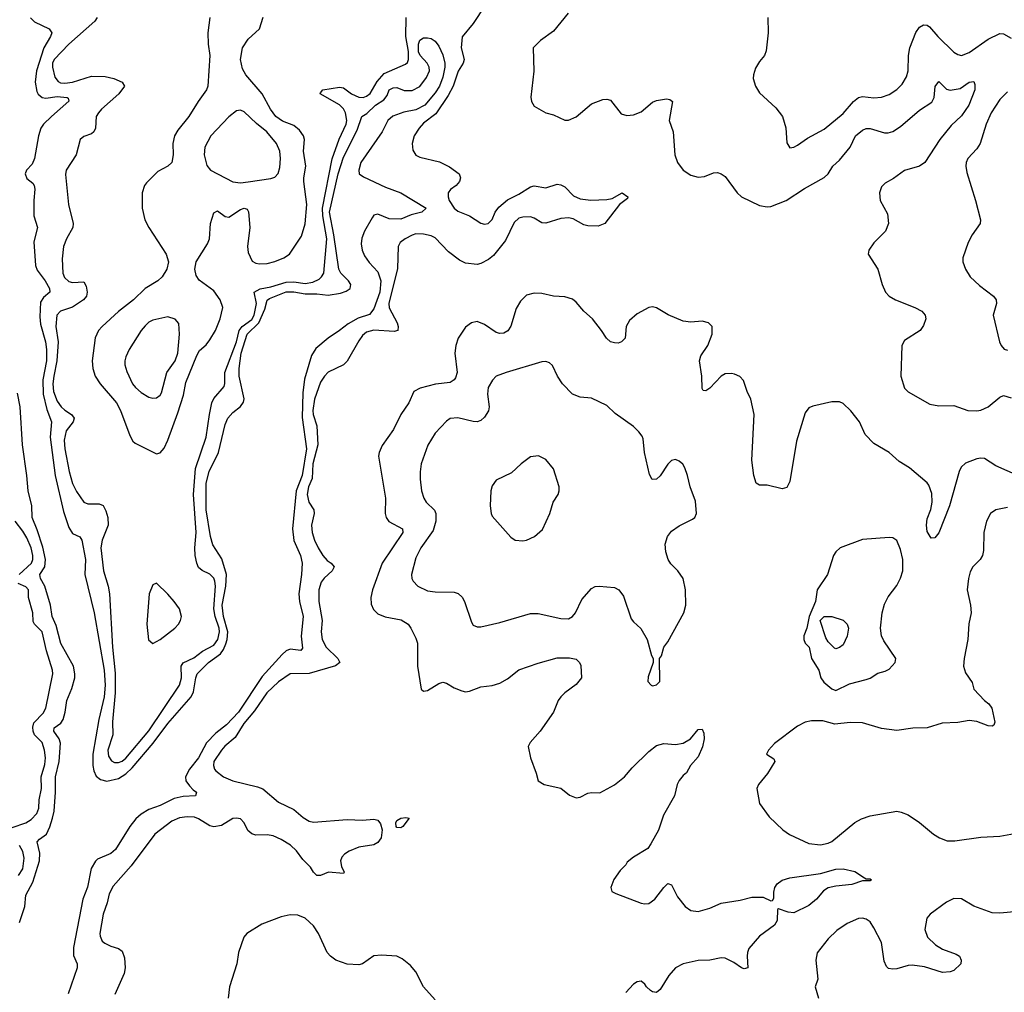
# Model space of a CAD drawing. Header units: inches. Extents: x 1682530 to 1839546, y 640742 to 791647.
# Tile 819 of 923: x 1772173 to 1777334, y 764701 to 769798. Entities that reach past the tile are written whole.
import ezdxf

# ---------------------------------------------------------------- set-up
doc = ezdxf.new("R2010")
doc.units = ezdxf.units.IN
doc.header["$MEASUREMENT"] = 0
doc.layers.add('B7776', color=7, linetype='Continuous')

msp = doc.modelspace()

# ---------------------------------------------------------------- linework, layer by layer
at = {"layer": 'B7776', "color": 5}
for points, elevation in [([(1774610.1, 769870), (1774550, 769778.2), (1774491.3, 769708.7), (1774487.3, 769650), (1774503.2, 769590), (1774496.6, 769570), (1774471.8, 769528.2), (1774445.5, 769450), (1774419.1, 769400.9), (1774354.7, 769305.3), (1774290, 769255.7), (1774266.2, 769230), (1774240.9, 769190), (1774230.1, 769150), (1774234.4, 769114.4), (1774250, 769089), (1774270, 769077.6), (1774373.3, 769053.3), (1774426.4, 769026.4), (1774476.9, 768990), (1774483.5, 768970), (1774477.4, 768950), (1774460.2, 768930), (1774431.5, 768908.5), (1774419.2, 768890), (1774418.2, 768870), (1774424.1, 768850), (1774450, 768810.2), (1774470, 768794.6), (1774530.1, 768770.1), (1774590, 768731.4), (1774610, 768726.4), (1774629, 768730), (1774648.6, 768751.4), (1774665, 768790), (1774684.1, 768815.9), (1774730, 768854.3), (1774790, 768883.9), (1774850, 768921.5), (1774870, 768927.2), (1774930, 768916.9), (1774990, 768936.9), (1775010, 768933.4), (1775030, 768922.3), (1775075.7, 768875.7), (1775110, 768859.2), (1775167.2, 768852.8), (1775250, 768855.2), (1775278.4, 768861.6), (1775330, 768891.3), (1775360.3, 768870), (1775358.6, 768861.4), (1775317.6, 768830), (1775240.7, 768730), (1775204.4, 768715.6), (1775150, 768717.2), (1775130, 768723.5), (1775074.5, 768754.5), (1775050, 768759.1), (1775010, 768756), (1774930, 768732.7), (1774910, 768733.6), (1774870, 768758.7), (1774850, 768764.4), (1774810, 768763.4), (1774790, 768757.7), (1774765.5, 768734.5), (1774719.2, 768640.8), (1774656.8, 768563.2), (1774630, 768541.3), (1774590, 768520.4), (1774570, 768515.9), (1774510, 768522.7), (1774478.1, 768538.1), (1774421.1, 768581.1), (1774350, 768654.2), (1774330, 768665), (1774290, 768674.5), (1774250, 768675.2), (1774230, 768669.8), (1774193.4, 768650), (1774167.4, 768630), (1774156.5, 768610), (1774153.7, 768493.7), (1774107.8, 768310), (1774108.7, 768288.7), (1774151.3, 768210), (1774156.6, 768190), (1774155.6, 768170), (1774135.9, 768164.1), (1774029.6, 768170.4), (1773990, 768161), (1773970, 768143.1), (1773950, 768114.8), (1773890, 768008.7), (1773870, 767989), (1773790, 767950.7), (1773770, 767930.7), (1773750, 767898.8), (1773719, 767810), (1773710.1, 767750), (1773711.6, 767730), (1773730.1, 767670), (1773735.2, 767570), (1773709.8, 767470), (1773705.7, 767394.3), (1773686.7, 767350), (1773678.9, 767310), (1773688.3, 767270), (1773714.6, 767230), (1773715.8, 767210), (1773702.4, 767150), (1773706.5, 767110), (1773718.9, 767070), (1773737, 767030), (1773761.9, 766990), (1773784.2, 766964.2), (1773805.8, 766950), (1773821.1, 766930), (1773810.8, 766910), (1773769.1, 766870.9), (1773753.9, 766850), (1773741.4, 766810), (1773740.1, 766750), (1773757.7, 766650), (1773753.8, 766590), (1773758.2, 766550), (1773779.2, 766510), (1773840.2, 766450), (1773851.4, 766430), (1773828, 766412), (1773690, 766372.3), (1773590, 766370.6), (1773530, 766328.5), (1773467.5, 766270), (1773403.4, 766176.6), (1773347.2, 766110), (1773303.2, 766036.8), (1773248.8, 765991.2), (1773230.2, 765970), (1773190.2, 765910), (1773188.4, 765890), (1773194, 765870), (1773201.3, 765861.3), (1773240.9, 765830), (1773290, 765809.1), (1773418.7, 765778.7), (1773447.3, 765767.3), (1773530, 765697), (1773610, 765659.7), (1773658.1, 765618.1), (1773690, 765598.4), (1773713.1, 765593.1), (1773890, 765607.3), (1773970, 765604.1), (1774029.1, 765609.1), (1774050, 765602.6), (1774063.5, 765583.5), (1774072.7, 765552.7), (1774067.8, 765510), (1774050, 765485.4), (1774030, 765474), (1773950, 765462), (1773899.1, 765440.9), (1773875.3, 765424.7), (1773862, 765410), (1773854.8, 765390), (1773860.3, 765360.3), (1773874, 765330), (1773870, 765322.9), (1773790.8, 765330.8), (1773750, 765314.1), (1773730, 765313.2), (1773712.4, 765330), (1773696.4, 765356.4), (1773656.8, 765396.8), (1773623, 765443), (1773591.6, 765471.5), (1773542.6, 765502.6), (1773501, 765521), (1773470, 765526.5), (1773410, 765525.3), (1773390, 765531.4), (1773369.4, 765549.4), (1773349.8, 765590), (1773329.9, 765609.9), (1773310, 765614.3), (1773290, 765612.5), (1773230, 765574.7), (1773190, 765569.1), (1773170, 765574), (1773110.8, 765610.8), (1773090, 765618.3), (1773050, 765621.5), (1773010, 765616.3), (1772970, 765598.6), (1772881.2, 765530), (1772756.7, 765363.3), (1772662.3, 765257.7), (1772642.2, 765217.8), (1772632.1, 765170), (1772610.8, 765110), (1772593.2, 765010), (1772594.8, 764994.8), (1772605.8, 764970), (1772618.6, 764958.6), (1772650, 764943.2), (1772691.3, 764931.3), (1772710, 764916.9), (1772721.8, 764881.8), (1772726.1, 764830), (1772719.8, 764800.2), (1772672.4, 764690)], 680), ([(1772230, 769808.4), (1772250, 769786.5), (1772326.7, 769750), (1772340.9, 769730), (1772335, 769710), (1772298.8, 769650), (1772261.2, 769530), (1772253.3, 769470), (1772262.4, 769422.4), (1772270, 769407.3), (1772291, 769391), (1772310, 769387.7), (1772370, 769395), (1772421, 769390), (1772426.4, 769386.4), (1772430.4, 769370.4), (1772339.8, 769290), (1772298.4, 769250), (1772284.3, 769230), (1772271.6, 769190), (1772251.4, 769070), (1772238.3, 769041.7), (1772209.1, 769010), (1772201.6, 768990), (1772210, 768965.1), (1772241.2, 768941.2), (1772249.3, 768930), (1772252.5, 768910), (1772246.7, 768850), (1772247.8, 768770), (1772266.2, 768710), (1772246.6, 768633.4), (1772255.1, 768510), (1772265, 768485), (1772306.8, 768430), (1772328.3, 768390), (1772330.2, 768370), (1772298.5, 768341.5), (1772282.6, 768317.4), (1772278.3, 768241.7), (1772282.6, 768202.6), (1772308, 768110), (1772314.2, 768070), (1772313.8, 768010), (1772294.3, 767910), (1772296.4, 767836.4), (1772314.9, 767754.9), (1772339.2, 767690), (1772333.4, 767610), (1772358.5, 767410), (1772401.7, 767221.7), (1772430, 767136.9), (1772450, 767106), (1772487.5, 767087.5), (1772498, 767070), (1772517.8, 766970), (1772514.1, 766890), (1772562.5, 766690), (1772615.4, 766390), (1772620.5, 766310), (1772616.2, 766250), (1772588.2, 766130), (1772556.2, 765950), (1772556.6, 765890), (1772561.6, 765861.6), (1772574.4, 765834.4), (1772596.4, 765816.4), (1772630, 765807.8), (1772690, 765822.1), (1772730, 765845.6), (1772762.7, 765877.3), (1772873.2, 766006.8), (1772950, 766109.6), (1773071.8, 766250), (1773084.8, 766275.2), (1773096.4, 766350), (1773104, 766370), (1773163.1, 766430), (1773224.7, 766475.2), (1773241.6, 766498.5), (1773253.3, 766526.7), (1773260.3, 766550), (1773263.9, 766590), (1773240.8, 766670), (1773234.5, 766730), (1773254.2, 766830), (1773256.8, 766890), (1773233.3, 766973.3), (1773185.8, 767045.8), (1773172.5, 767090), (1773150.9, 767230), (1773149.9, 767369.9), (1773165.3, 767430), (1773215.6, 767530), (1773250, 767676.3), (1773263.5, 767710), (1773290, 767740.3), (1773330, 767770.3), (1773346.6, 767793.4), (1773349, 767811), (1773323.9, 767930), (1773322.7, 767970), (1773334.1, 768050), (1773366.1, 768150), (1773425.9, 768210), (1773458.1, 768281.9), (1773470, 768327.6), (1773482.9, 768337.1), (1773570, 768371.5), (1773610, 768372.6), (1773670, 768362), (1773730, 768361.2), (1773790, 768354.3), (1773855.2, 768364.8), (1773884.3, 768375.7), (1773904.5, 768390), (1773909, 768410), (1773895.8, 768430), (1773856.2, 768470), (1773845.8, 768490), (1773820.2, 768670), (1773797.3, 768790), (1773842, 768990), (1773870, 769078), (1773941, 769219), (1773965.6, 769290), (1773992.8, 769307.3), (1774038.5, 769350), (1774081.8, 769378.2), (1774099.1, 769400.9), (1774110, 769430.3), (1774130, 769441.6), (1774150, 769442.8), (1774187.6, 769427.6), (1774230, 769426.7), (1774270, 769447.4), (1774304.9, 769495.1), (1774320.2, 769530), (1774318.5, 769550), (1774308.2, 769570), (1774271.6, 769610), (1774263.3, 769630), (1774263.5, 769670), (1774270, 769690.7), (1774290, 769703.1), (1774310, 769703.7), (1774330, 769700.4), (1774350, 769686.5), (1774370, 769658.9), (1774390, 769614.3), (1774400.6, 769570), (1774400.8, 769550), (1774390, 769496.3), (1774372.9, 769450), (1774350, 769415.2), (1774295.8, 769350), (1774250, 769326.3), (1774186.8, 769313.2), (1774128.1, 769291.9), (1774102.3, 769270), (1774072.9, 769210), (1773961.8, 769050), (1773950.3, 769010), (1773952.7, 768990), (1773974.8, 768974.8), (1774090, 768920.8), (1774170.8, 768890), (1774302.8, 768810), (1774280.7, 768790), (1774224.4, 768775.6), (1774170, 768752.3), (1774110, 768754.6), (1774050, 768779.7), (1774030, 768773), (1774020.3, 768759.7), (1773979.4, 768690), (1773966.9, 768653.1), (1773963.1, 768623.1), (1773968, 768590), (1773981, 768561), (1774005.4, 768525.4), (1774050, 768476.3), (1774066, 768430), (1774060.5, 768370), (1774030, 768282.2), (1774007.2, 768252.8), (1773946.4, 768233.6), (1773894.9, 768205.1), (1773850, 768169.1), (1773790.3, 768130), (1773724.9, 768075.1), (1773701.9, 768038.1), (1773664.9, 767915.1), (1773657.6, 767842.4), (1773654.1, 767714.1), (1773675.9, 767550), (1773653, 767410), (1773622.4, 767330), (1773603.3, 767130), (1773609.6, 767069.6), (1773644, 766990), (1773652.9, 766950), (1773650.2, 766890), (1773635.9, 766790), (1773639.4, 766750), (1773659, 766670), (1773647.5, 766567.5), (1773655.6, 766504.4), (1773647.2, 766492.8), (1773590, 766498.8), (1773570, 766491.1), (1773548.1, 766471.9), (1773443.5, 766356.5), (1773319.9, 766170), (1773256.9, 766103.1), (1773200.9, 766059.1), (1773151.5, 766008.5), (1773110, 765929.9), (1773063.1, 765870), (1773041.8, 765830), (1773044.6, 765810), (1773062.9, 765782.9), (1773081.6, 765761.6), (1773100.5, 765750), (1773094, 765730), (1773030, 765728), (1772982.4, 765717.6), (1772910, 765679.7), (1772850, 765659), (1772810, 765634.7), (1772782, 765610), (1772750.1, 765570), (1772674.6, 765450), (1772650, 765429.4), (1772581.6, 765398.4), (1772570, 765388.3), (1772547.4, 765350), (1772528.4, 765251.6), (1772503.6, 765190), (1772455.6, 764935.6), (1772454.2, 764894.2), (1772474, 764850), (1772474, 764830), (1772427.1, 764692.9)], 660), ([(1772578.4, 769810), (1772567.1, 769790), (1772430.2, 769670), (1772353.1, 769590), (1772345, 769570), (1772344.6, 769550), (1772356.8, 769496.8), (1772374.2, 769474.2), (1772387.6, 769467.6), (1772410, 769465.3), (1772450.1, 769470.1), (1772550, 769501.8), (1772620.5, 769500.5), (1772666, 769490), (1772710, 769470.2), (1772721.5, 769450), (1772692.8, 769410), (1772602, 769330), (1772585.2, 769310), (1772574.3, 769290), (1772570.1, 769230), (1772561.6, 769210), (1772550, 769199.8), (1772510, 769186), (1772490.3, 769170), (1772469.1, 769090), (1772417.2, 769010), (1772413.2, 768986.8), (1772429.2, 768830), (1772453.8, 768730), (1772452, 768710), (1772417.5, 768650), (1772402.9, 768610), (1772395.8, 768544.2), (1772398.3, 768470), (1772407.2, 768447.2), (1772430, 768426), (1772450, 768420.7), (1772510, 768424.7), (1772522, 768402), (1772527.3, 768370), (1772523.3, 768350), (1772506.6, 768330), (1772450, 768292.1), (1772387, 768270), (1772367.8, 768250), (1772363.1, 768190), (1772374.5, 768110), (1772368.2, 768010), (1772351.1, 767930), (1772347.3, 767890), (1772350.4, 767850), (1772370, 767798.7), (1772390.1, 767770), (1772410, 767751.3), (1772445.2, 767730), (1772458.7, 767710), (1772454, 767690), (1772417, 767643), (1772406, 767594), (1772409.7, 767550), (1772431.5, 767430), (1772450, 767366.7), (1772470, 767325.2), (1772510, 767268.9), (1772530, 767260.3), (1772590, 767261.3), (1772610, 767251.5), (1772624.7, 767224.7), (1772635, 767190), (1772636.2, 767150), (1772605.5, 767070), (1772598.8, 767030), (1772612.1, 766910), (1772636.8, 766830), (1772643.8, 766790), (1772659.9, 766510), (1772674.2, 766374.1), (1772673.4, 766270), (1772659.2, 766119.3), (1772660.4, 766050), (1772635.6, 765970), (1772639, 765939), (1772654, 765914), (1772670, 765904.8), (1772690, 765905), (1772710, 765912.9), (1772730, 765928.6), (1772850, 766070.7), (1773009.9, 766310), (1773021.9, 766350), (1773019.5, 766410), (1773030, 766427.2), (1773085.8, 766454.2), (1773131.9, 766488.1), (1773190, 766520.1), (1773211.8, 766550), (1773220, 766590), (1773217.7, 766610), (1773196.8, 766670), (1773190.6, 766710), (1773198.4, 766830), (1773195.8, 766855.8), (1773190, 766872.2), (1773170, 766892.7), (1773130, 766912.3), (1773110, 766927.8), (1773100.7, 766950), (1773093.1, 766990), (1773091.4, 767030), (1773098.6, 767110), (1773084.5, 767310), (1773094.1, 767445.9), (1773150.7, 767610), (1773167.2, 767730), (1773180.1, 767790), (1773190, 767812.5), (1773244.3, 767875.7), (1773248.4, 767891.6), (1773248.3, 767950), (1773309.7, 768110), (1773323.5, 768170), (1773338.8, 768190), (1773390, 768227.4), (1773401.5, 768250), (1773415, 768310), (1773402.6, 768370), (1773432.7, 768387.3), (1773490, 768398.4), (1773570, 768423.1), (1773610, 768423.8), (1773670, 768416), (1773710, 768422.4), (1773742.4, 768437.6), (1773755.7, 768450), (1773766.4, 768470), (1773782.9, 768650), (1773761.6, 768770), (1773759.6, 768810), (1773810, 769068.4), (1773847.9, 769172.1), (1773884.7, 769250), (1773888.5, 769270), (1773881.3, 769310), (1773870, 769331.9), (1773850, 769351.3), (1773748.4, 769410), (1773750, 769414.8), (1773762.7, 769430), (1773850, 769444.4), (1773870, 769440.5), (1773912.8, 769410), (1773950, 769392.2), (1773972.8, 769390), (1773990, 769396.6), (1774010, 769412.2), (1774046.4, 769473.6), (1774083.7, 769516.3), (1774195.3, 769564.7), (1774205.7, 769574.3), (1774211.3, 769588.7), (1774210, 769632), (1774197.4, 769710), (1774199.4, 769810)], 680), ([(1773170.3, 769810), (1773159.5, 769730), (1773161.1, 769670), (1773169, 769610), (1773158.5, 769450), (1773151.4, 769430), (1773108.2, 769370), (1773059.2, 769290), (1773001.5, 769218.5), (1772984.7, 769190), (1772975.6, 769150), (1772978.2, 769090), (1772970.1, 769049.9), (1772950.1, 769029.9), (1772897.8, 769002.2), (1772837.1, 768942.9), (1772826.3, 768930), (1772815, 768890), (1772814.7, 768810), (1772829.2, 768750), (1772849.4, 768709.4), (1772940.3, 768570), (1772952.2, 768530), (1772944.9, 768490), (1772920.4, 768450), (1772896.4, 768430), (1772830, 768388.7), (1772770.1, 768329.9), (1772690, 768269.8), (1772604.5, 768190), (1772585.2, 768170), (1772569.4, 768130.6), (1772553.6, 768010), (1772556.6, 767970), (1772567.8, 767930), (1772595.2, 767890), (1772679.8, 767790), (1772700.5, 767750), (1772750, 767619.1), (1772766.4, 767590), (1772778.3, 767578.3), (1772890, 767523), (1772910, 767528), (1772930, 767552.7), (1772950, 767594.4), (1773002.6, 767737.4), (1773031.1, 767830), (1773043.5, 767896.5), (1773101.4, 768038.6), (1773115.6, 768064.4), (1773150, 768094.3), (1773170, 768119.7), (1773199.2, 768170), (1773224.5, 768230), (1773237.4, 768290), (1773223.6, 768330), (1773190, 768377.3), (1773114, 768434), (1773098.3, 768458.3), (1773090.7, 768490), (1773097.6, 768530), (1773156.7, 768623.3), (1773167.4, 768650), (1773172.8, 768730), (1773190, 768786), (1773210, 768795.9), (1773250, 768767.2), (1773270, 768762.7), (1773330, 768803.5), (1773350, 768810.1), (1773364.5, 768804.5), (1773371.4, 768791.4), (1773379.5, 768710), (1773366.7, 768610), (1773370, 768578), (1773392.3, 768532.3), (1773410, 768522.4), (1773430, 768518.8), (1773470, 768520.8), (1773509.9, 768530.1), (1773557.7, 768550), (1773586.4, 768570), (1773650, 768664.5), (1773670, 768728.7), (1773677.7, 768830), (1773662.9, 768950), (1773662, 768970), (1773673.6, 769030), (1773660.7, 769110), (1773665.4, 769170), (1773660.7, 769190), (1773639.3, 769219.3), (1773610, 769244.5), (1773550, 769266.5), (1773516, 769290), (1773487.9, 769330), (1773443, 769410), (1773358.4, 769510), (1773340.2, 769540.2), (1773330.5, 769590), (1773340.6, 769650), (1773370, 769696.5), (1773429.6, 769750), (1773448.3, 769811.7)], 720), ([(1775047.5, 769832.5), (1774970, 769737.4), (1774902, 769690), (1774863.8, 769650), (1774867.7, 769527.7), (1774852.3, 769392.3), (1774855.5, 769370), (1774870, 769344.9), (1774930.3, 769310.3), (1774970, 769298.9), (1775030, 769272.4), (1775050, 769271.3), (1775090, 769289.2), (1775170, 769356.9), (1775230, 769379.6), (1775250, 769381.7), (1775270, 769377), (1775325.4, 769305.4), (1775355.3, 769295.3), (1775390, 769299.6), (1775430, 769315.3), (1775490, 769366.3), (1775510, 769375.3), (1775562.8, 769382.8), (1775580.4, 769380.4), (1775594.9, 769370), (1775576.4, 769270), (1775597.4, 769210), (1775606.4, 769090), (1775620.2, 769050), (1775650, 769010.3), (1775690, 768983.6), (1775730, 768972.8), (1775762.8, 768977.2), (1775810, 768995.5), (1775830, 768998), (1775850, 768990.6), (1775870, 768976.3), (1775933.1, 768890), (1775955.8, 768870), (1776050, 768824.9), (1776090, 768817.6), (1776110, 768818.6), (1776190, 768850.2), (1776286.3, 768913.7), (1776390, 768971), (1776409.9, 768990.1), (1776434.2, 769030), (1776470, 769062.2), (1776526, 769130), (1776554.5, 769190), (1776590, 769220.1), (1776610, 769227.1), (1776630, 769227.1), (1776705.6, 769205.6), (1776725.7, 769205.7), (1776750, 769212.7), (1776790, 769238), (1776890, 769324.4), (1776954.6, 769365.4), (1776965.7, 769390), (1776971.4, 769448.6), (1776990, 769473.4), (1777030, 769434.6), (1777050, 769428.8), (1777103, 769437), (1777150, 769471.3), (1777173.5, 769473.5), (1777178.8, 769458.8), (1777179.3, 769430), (1777147, 769350), (1777110, 769295.1), (1777055.5, 769244.5), (1776995.2, 769170), (1776918, 769050), (1776890, 769031.1), (1776810, 769007.3), (1776753.7, 768966.3), (1776710, 768942.3), (1776690, 768922), (1776679.6, 768890), (1776683.1, 768850), (1776721.4, 768781.4), (1776726.8, 768730), (1776711.3, 768690), (1776650, 768629.2), (1776624, 768590), (1776620.7, 768570), (1776670.3, 768490.3), (1776693.1, 768410), (1776711.8, 768370), (1776730.4, 768350), (1776763.8, 768330), (1776864, 768290), (1776900.7, 768270), (1776919.3, 768250), (1776922.4, 768230), (1776910, 768196), (1776892.2, 768170), (1776810, 768116.9), (1776796.1, 768090), (1776792, 767930), (1776810, 767867.4), (1776830, 767848), (1776943.8, 767783.8), (1776990, 767774.5), (1777070, 767776.3), (1777142.8, 767750), (1777190, 767748.2), (1777210, 767751.4), (1777250, 767769.1), (1777310, 767820.8), (1777330, 767828.7), (1777370, 767817.2)], 720), ([(1776094.3, 769810), (1776096.9, 769730), (1776085.1, 769634.9), (1776076.3, 769610), (1776050, 769579), (1776030, 769544), (1776018.4, 769510), (1776017.6, 769490), (1776029, 769450), (1776050, 769414.9), (1776136.7, 769336.7), (1776171.6, 769290), (1776188.5, 769231.5), (1776193.2, 769153.2), (1776210, 769127.3), (1776230, 769130.7), (1776250, 769140.5), (1776302.5, 769177.5), (1776390, 769224.9), (1776490, 769307.2), (1776543.9, 769370), (1776570, 769390.2), (1776590, 769395.5), (1776650, 769387.9), (1776690, 769391.6), (1776730, 769406.3), (1776770, 769431.7), (1776799.2, 769460.8), (1776821.9, 769498.1), (1776830.6, 769530), (1776831.9, 769610), (1776838.8, 769650), (1776870, 769730.3), (1776890, 769758.8), (1776910, 769771.9), (1776930, 769770.2), (1776941.2, 769761.2), (1776985.2, 769710), (1777070, 769628), (1777090, 769614.9), (1777110, 769610.3), (1777150, 769626.2), (1777250, 769696.5), (1777310, 769725.5), (1777330, 769724.6), (1777370, 769701.5)], 740), ([(1777350, 769419.8), (1777310, 769380.8), (1777264.1, 769310), (1777239.5, 769250), (1777208, 769150), (1777190, 769120.9), (1777143.2, 769070), (1777133.8, 769050), (1777131.4, 769030), (1777136.7, 768996.7), (1777183.6, 768850), (1777208.5, 768750), (1777206.7, 768730), (1777164.9, 768670), (1777144.4, 768630), (1777117, 768550), (1777117, 768530), (1777130.3, 768490), (1777155.6, 768450), (1777204.6, 768404.6), (1777277.1, 768350), (1777290.5, 768330), (1777292.7, 768310), (1777274.9, 768250), (1777308.4, 768110), (1777317.1, 768090), (1777332.2, 768072.2), (1777350, 768066.7)], 740), ([(1777451.3, 767388.7), (1777290, 767460.3), (1777230, 767497.8), (1777210, 767500.7), (1777190, 767497.5), (1777130, 767473.8), (1777107.6, 767452.4), (1777096.9, 767430), (1777046.7, 767250), (1776990, 767109.3), (1776970, 767082.7), (1776950, 767081.2), (1776930, 767115.3), (1776925.6, 767150), (1776930, 767182.8), (1776948, 767232), (1776955.6, 767270), (1776954.5, 767314.5), (1776938.5, 767358.5), (1776930, 767370.9), (1776836.4, 767450), (1776782.7, 767482.7), (1776730, 767529.3), (1776650, 767578), (1776604.9, 767624.9), (1776574.7, 767690), (1776530, 767748.3), (1776490, 767786.9), (1776470, 767795.1), (1776430, 767794.7), (1776330, 767773.3), (1776310, 767763.6), (1776290, 767738), (1776243.8, 767590), (1776210, 767378), (1776193.8, 767346.2), (1776170, 767339.5), (1776090, 767359.5), (1776050, 767359.3), (1776034, 767370), (1776020.7, 767410), (1776009.7, 767490), (1776022.4, 767730), (1776006, 767810), (1775985.4, 767850), (1775966.7, 767906.7), (1775948.1, 767928.1), (1775920.1, 767940.1), (1775903.9, 767943.9), (1775870, 767941.6), (1775850, 767929.5), (1775790, 767867), (1775770, 767853.2), (1775755.3, 767855.3), (1775750, 767866), (1775748.2, 767930), (1775736.4, 768010), (1775743.6, 768036.4), (1775780.4, 768090), (1775803.1, 768150), (1775802.4, 768190), (1775782.7, 768210), (1775750, 768217.6), (1775690, 768213.1), (1775650, 768218.7), (1775571.9, 768251.9), (1775510, 768288.5), (1775490, 768293.1), (1775471.3, 768290), (1775410, 768257.4), (1775370, 768222.6), (1775352.4, 768190), (1775346.4, 768130), (1775326.8, 768110), (1775310, 768103.5), (1775290, 768104), (1775269.8, 768109.8), (1775248.8, 768128.8), (1775223, 768170), (1775174.7, 768230), (1775130, 768271.5), (1775090, 768317.6), (1775070, 768333), (1775030, 768345.1), (1774970, 768349.7), (1774910, 768363.1), (1774870, 768365.7), (1774830, 768354), (1774797.2, 768322.8), (1774775.4, 768284.6), (1774747.6, 768192.4), (1774731.9, 768168.1), (1774710, 768155.4), (1774690, 768153.5), (1774670, 768159.2), (1774610, 768201.4), (1774570, 768216.8), (1774540.7, 768210), (1774510, 768186), (1774471.5, 768130), (1774458.2, 768090), (1774453.2, 768050), (1774466.4, 767950), (1774457.9, 767922.1), (1774449.6, 767910.4), (1774430, 767897.5), (1774351.7, 767888.3), (1774272.5, 767867.5), (1774239.3, 767850), (1774211.8, 767790), (1774171, 767729), (1774131.5, 767650), (1774073.6, 767566.4), (1774056.9, 767530), (1774053.8, 767510), (1774091.1, 767290), (1774088.9, 767210), (1774094.3, 767190), (1774108.2, 767168.2), (1774179.7, 767130), (1774181.6, 767110), (1774073.5, 766950), (1774021.9, 766810), (1774013.4, 766770), (1774015.8, 766735.8), (1774027, 766707), (1774050, 766685.2), (1774088.4, 766668.4), (1774172.9, 766652.9), (1774208.7, 766630), (1774223.1, 766610), (1774250, 766557.3), (1774258.3, 766530), (1774257.3, 766410), (1774277.3, 766290), (1774290, 766279.1), (1774310, 766282.6), (1774370, 766320.2), (1774390, 766326.4), (1774410, 766321.1), (1774450, 766297.1), (1774490, 766280.6), (1774510, 766276.3), (1774530, 766278.6), (1774590, 766302.2), (1774650, 766308.5), (1774690, 766322), (1774730, 766344.3), (1774789.4, 766390.6), (1774890, 766426.2), (1774990, 766454.7), (1775054.5, 766454.5), (1775090, 766447.7), (1775107.7, 766430), (1775113.5, 766413.5), (1775118, 766350), (1775090, 766314), (1775030.4, 766270), (1775010, 766249.5), (1774995.8, 766230), (1774971.2, 766168.8), (1774900.9, 766070), (1774848.5, 766010), (1774838.9, 765990), (1774850.3, 765929.7), (1774880.7, 765850), (1774890.4, 765810), (1774922.8, 765790), (1775010, 765770.3), (1775054, 765734), (1775090, 765720.3), (1775110, 765723.2), (1775150, 765743.9), (1775170, 765748.1), (1775213.6, 765746.4), (1775290, 765788.1), (1775342.2, 765830), (1775382.8, 765877.2), (1775470, 765963.6), (1775510, 765994.7), (1775550, 766005.3), (1775610, 765999.3), (1775650, 766006.4), (1775689.7, 766030.3), (1775730, 766078.8), (1775750, 766081), (1775758.7, 766058.7), (1775761.3, 766030), (1775752.3, 765987.7), (1775730, 765936), (1775688.2, 765890), (1775668.4, 765851.6), (1775650, 765838), (1775629.2, 765810.8), (1775619.6, 765790), (1775604.6, 765730), (1775548.2, 765630), (1775520.4, 765550), (1775481.3, 765478.7), (1775464.7, 765455.3), (1775390, 765409.4), (1775357.1, 765382.9), (1775350.5, 765370), (1775319.9, 765340.1), (1775287.1, 765292.9), (1775270.7, 765250), (1775276, 765230), (1775298.4, 765218.4), (1775430, 765168.1), (1775450, 765164.4), (1775470, 765167), (1775502, 765190), (1775550, 765251), (1775570.8, 765270.8), (1775590, 765264.7), (1775620.7, 765200.7), (1775660.4, 765150), (1775690.7, 765130), (1775730, 765124.5), (1775790, 765142.4), (1775850, 765168.9), (1775950, 765183.5), (1776010, 765199.3), (1776070, 765198.9), (1776110, 765181.1), (1776118.3, 765181.7), (1776125.6, 765194.4), (1776125.3, 765225.3), (1776130.9, 765250), (1776142.7, 765270), (1776170, 765289.1), (1776210, 765300.2), (1776370, 765324.4), (1776450, 765346.3), (1776490, 765347.4), (1776550, 765334), (1776600.7, 765300.7), (1776610, 765296), (1776630, 765296), (1776638, 765290), (1776630, 765286), (1776590, 765284.5), (1776534.4, 765265.6), (1776450, 765258.2), (1776410, 765248.6), (1776386.3, 765233.7), (1776348.9, 765190), (1776310, 765156), (1776230, 765118.3), (1776200.6, 765120.6), (1776150, 765139.3), (1776145.3, 765134.7), (1776143.2, 765076.8), (1776130, 765053.3), (1776050, 764995.8), (1775995.3, 764930), (1775987.8, 764910), (1775986.5, 764890), (1775990, 764829.6), (1775970, 764824.7), (1775956, 764830), (1775916.5, 764856.5), (1775870, 764879.8), (1775850, 764881.3), (1775790, 764869.2), (1775730, 764867.8), (1775650, 764849.8), (1775610, 764829.7), (1775575.2, 764790), (1775530, 764716.2), (1775510, 764700.7), (1775490, 764702.9), (1775479.3, 764710), (1775458, 764730), (1775450, 764744), (1775430, 764759), (1775410, 764756), (1775390, 764743.7), (1775350, 764700.9)], 720), ([(1772172.2, 765067.8), (1772200.7, 765150), (1772205.6, 765210), (1772242.1, 765278), (1772276.4, 765390), (1772278.2, 765430), (1772263.7, 765490), (1772276, 765504), (1772312.7, 765530), (1772331.5, 765568.5), (1772345.7, 765614.3), (1772352.8, 765650), (1772360.1, 765750), (1772360.3, 765830), (1772379.6, 765910), (1772387.3, 766007.3), (1772380.1, 766030), (1772352.5, 766070), (1772353.7, 766086.3), (1772387.8, 766112.2), (1772400.9, 766130), (1772411.4, 766168.6), (1772419.9, 766230), (1772446.4, 766293.6), (1772461.2, 766350), (1772462.7, 766370), (1772455.1, 766410), (1772389.3, 766529.3), (1772363.4, 766623.4), (1772343, 766670), (1772334, 766730), (1772305.4, 766830), (1772281.3, 766870), (1772278.4, 766890), (1772305.3, 766930), (1772307.9, 766970), (1772293.8, 767033.8), (1772264.9, 767124.9), (1772238.7, 767190), (1772235.8, 767250), (1772217, 767330), (1772210.3, 767409.7), (1772187.4, 767570), (1772175.8, 767770), (1772160.6, 767840.6)], 660), ([(1777350, 767241.5), (1777290.2, 767229.8), (1777262, 767210), (1777240.7, 767170), (1777225.8, 767110), (1777224.2, 767015.8), (1777219.5, 766990), (1777206.4, 766970), (1777169.2, 766930.8), (1777155.5, 766904.5), (1777145.6, 766870), (1777139.7, 766810), (1777156.5, 766730), (1777160.2, 766690), (1777148.1, 766631.9), (1777142.3, 766550), (1777122.6, 766450), (1777120.3, 766410), (1777130, 766374.8), (1777165.2, 766325.2), (1777174.8, 766290), (1777230.7, 766230), (1777252.7, 766212.7), (1777268.2, 766190), (1777283.5, 766116.5), (1777278.8, 766101.2), (1777270, 766096), (1777250, 766098.4), (1777190, 766120.7), (1777150, 766125.6), (1777090, 766115.1), (1777008.7, 766111.3), (1776930, 766087.6), (1776854.9, 766085.1), (1776770, 766072.7), (1776690, 766083.7), (1776590, 766113.6), (1776525.1, 766114.9), (1776446, 766106), (1776383.1, 766123.1), (1776323.1, 766123.1), (1776290, 766117.2), (1776250, 766096), (1776130, 766004.5), (1776097.3, 765970), (1776087.7, 765950), (1776124.9, 765924.9), (1776130.4, 765910), (1776092, 765848), (1776044.6, 765790), (1776037.1, 765770), (1776050.7, 765690), (1776101.1, 765621.1), (1776172.5, 765552.5), (1776208.5, 765528.5), (1776310, 765480.3), (1776370, 765474.6), (1776410, 765482.3), (1776430, 765492.2), (1776549.8, 765590.2), (1776585.2, 765610), (1776630, 765626.7), (1776770, 765650.6), (1776794, 765646), (1776830, 765630.6), (1776890, 765590.6), (1776962.8, 765530), (1776994, 765510), (1777035.1, 765495.1), (1777074.5, 765494.5), (1777210, 765514), (1777310, 765519.8), (1777387.4, 765532.6)], 740), ([(1772169.5, 766890.5), (1772235.2, 766950), (1772241.9, 766970), (1772241.5, 766990), (1772232.3, 767030), (1772210, 767082.5), (1772190, 767118.3), (1772149.9, 767170)], 680), ([(1772134.3, 765565.7), (1772204.4, 765590), (1772233.2, 765606.8), (1772262, 765638), (1772273.8, 765666.2), (1772275.4, 765710), (1772287.3, 765770), (1772286.1, 765830), (1772304.5, 765895.5), (1772307.5, 765930), (1772302.2, 765970), (1772290.4, 766010), (1772251.3, 766051.3), (1772243.5, 766070), (1772241.6, 766090), (1772247.2, 766112.8), (1772296.7, 766163.3), (1772309.9, 766190), (1772346.8, 766370), (1772345.5, 766390), (1772313, 766490), (1772290, 766589.7), (1772249.9, 766629.9), (1772244.4, 766644.4), (1772241.5, 766690), (1772219.6, 766770), (1772218.4, 766810), (1772205.6, 766825.6), (1772164.1, 766844.1)], 680), ([(1772167, 765313), (1772190, 765348.5), (1772196.2, 765403.8), (1772190, 765439.7), (1772172.2, 765470)], 680), ([(1777405.3, 765125.3), (1777310, 765115.4), (1777270, 765118.4), (1777173.3, 765153.3), (1777110, 765190.7), (1777070, 765192), (1777030, 765173.7), (1776944.4, 765110), (1776927, 765090), (1776917.4, 765030), (1776930.3, 764990), (1776972.4, 764950), (1777010, 764928), (1777081.1, 764901.1), (1777099.3, 764890), (1777108.5, 764870), (1777105.3, 764850), (1777070, 764815.1), (1777050, 764808), (1777010, 764805.7), (1776914.6, 764834.6), (1776850, 764843.7), (1776830, 764842.3), (1776770, 764823.4), (1776750, 764821.6), (1776726.4, 764826.4), (1776715.6, 764835.6), (1776704.2, 764864.2), (1776690, 764962.7), (1776650, 765039.5), (1776630, 765069.6), (1776610, 765084.2), (1776590, 765089.7), (1776570, 765088), (1776510, 765061.6), (1776455.1, 765024.9), (1776410, 764980.7), (1776352.7, 764907.3), (1776345.5, 764870), (1776356.4, 764770), (1776342, 764730), (1776359.5, 764670)], 740), ([(1774350, 764661.3), (1774289.6, 764730), (1774248.5, 764808.5), (1774221.5, 764841.5), (1774177.4, 764877.4), (1774150, 764889.7), (1774070, 764896), (1774030, 764892.8), (1773970.4, 764850), (1773950, 764845.3), (1773890, 764849.1), (1773830, 764869.9), (1773802.2, 764890), (1773785.2, 764910), (1773738.8, 765010), (1773712.2, 765050), (1773670, 765089), (1773630, 765105.4), (1773590, 765107.6), (1773542.7, 765097.3), (1773442.3, 765057.7), (1773363, 765010), (1773348, 764990), (1773320.3, 764910), (1773310.2, 764849.8), (1773271.8, 764730), (1773266, 764670)], 720)]:
    msp.add_lwpolyline(points, dxfattribs=dict(at, elevation=elevation))
for points, elevation in [([(1773330, 769323.5), (1773310, 769320.9), (1773270, 769288.7), (1773175.3, 769190), (1773143.9, 769130), (1773139.1, 769090), (1773154.1, 769034.1), (1773173, 769010), (1773290, 768949.2), (1773330, 768943.5), (1773370, 768947.6), (1773490, 768965.7), (1773510, 768972.4), (1773527.7, 768992.3), (1773536.6, 769023.4), (1773540.6, 769070), (1773536.8, 769110), (1773519.8, 769150), (1773469, 769210), (1773414.5, 769254.5), (1773350, 769316.1)], 740), ([(1772950, 768240.5), (1772870, 768223.1), (1772850, 768213.3), (1772830, 768194), (1772810, 768169.6), (1772747.6, 768070), (1772728.4, 768031.6), (1772724.4, 768010), (1772724.4, 767990), (1772733.7, 767953.7), (1772764.4, 767890), (1772779.5, 767870), (1772810, 767843.6), (1772850, 767819.5), (1772870, 767814.9), (1772890, 767817), (1772909.8, 767830.2), (1772916.5, 767843.5), (1772944, 767950), (1772987, 768010), (1773001, 768050), (1773009.8, 768149.8), (1773006.5, 768206.5), (1772988.2, 768228.2)], 740), ([(1774930, 768006.3), (1774910, 768004.4), (1774722.8, 767950), (1774670.6, 767930), (1774650.3, 767909.7), (1774628.9, 767870), (1774624.4, 767835.6), (1774634.4, 767770), (1774630.9, 767749.1), (1774610, 767714.7), (1774590, 767698.3), (1774570, 767690.9), (1774550, 767691.8), (1774470, 767712.4), (1774430, 767708.6), (1774410, 767695.1), (1774350, 767631.2), (1774312.1, 767568), (1774277.8, 767470), (1774271.2, 767428.8), (1774271.3, 767390), (1774279.3, 767330), (1774290.8, 767290.8), (1774303.6, 767270), (1774348, 767228), (1774354.2, 767210), (1774354.5, 767170), (1774339.6, 767120.4), (1774275.5, 767030), (1774250, 766978), (1774227.2, 766890), (1774228.5, 766870), (1774235.3, 766855.2), (1774260.4, 766830), (1774310, 766805), (1774350, 766799.3), (1774450, 766798.3), (1774471.3, 766791.3), (1774492.2, 766772.2), (1774504.2, 766750), (1774540.2, 766640.2), (1774550, 766625.5), (1774570, 766616.4), (1774590, 766617), (1774690, 766638.7), (1774850, 766686), (1774890, 766686), (1775010, 766660.3), (1775050, 766658.4), (1775070, 766670.4), (1775086, 766690), (1775119.6, 766760.4), (1775170, 766817.6), (1775190, 766828.5), (1775210, 766830.3), (1775290, 766822.4), (1775313, 766810), (1775338, 766778), (1775378.8, 766658.8), (1775390, 766642.8), (1775427.9, 766607.9), (1775461, 766550), (1775485.4, 766465.4), (1775494, 766450), (1775494, 766430), (1775466.4, 766353.6), (1775466, 766330), (1775482, 766310), (1775490, 766307.3), (1775510, 766312), (1775528, 766330), (1775526, 766450), (1775536.4, 766463.6), (1775549, 766510), (1775570, 766538), (1775654, 766690), (1775665.2, 766730), (1775662.9, 766810), (1775649.7, 766869.7), (1775622.9, 766910), (1775586.6, 766946.6), (1775571.3, 766970), (1775559.8, 767010), (1775556.4, 767050), (1775567.6, 767090), (1775590, 767118), (1775630, 767146), (1775699.8, 767180.2), (1775711.6, 767190), (1775719.7, 767210), (1775715.8, 767275.8), (1775687.3, 767350), (1775673.6, 767410), (1775658.7, 767450), (1775648.4, 767468.4), (1775630, 767485.1), (1775610, 767493.3), (1775590, 767487.6), (1775570, 767469.6), (1775530, 767407.6), (1775510, 767389.6), (1775487.9, 767387.9), (1775474.3, 767414.3), (1775448.7, 767530), (1775440.9, 767600.9), (1775435.7, 767615.7), (1775418.6, 767638.6), (1775390, 767666), (1775294.9, 767734.9), (1775250, 767777.2), (1775170, 767814), (1775110, 767819.2), (1775070, 767835.4), (1775017.4, 767890), (1774991.1, 767930), (1774965.6, 767985.6), (1774950, 768000.7)], 740), ([(1774892, 767512), (1774850, 767507), (1774800.7, 767470), (1774750, 767422.7), (1774670, 767385.2), (1774650, 767355.3), (1774643, 767330), (1774639.3, 767250), (1774643.8, 767210), (1774650, 767196), (1774746.6, 767086.6), (1774770.5, 767070.5), (1774810, 767066.4), (1774830, 767070.4), (1774871, 767089), (1774913.6, 767126.4), (1774952.3, 767210), (1774969.3, 767270), (1774996, 767310), (1775000.9, 767330), (1775000.9, 767350), (1774970, 767444), (1774930, 767493.2)], 760), ([(1776730, 767085.1), (1776590, 767073.3), (1776474, 767030), (1776450.6, 767010), (1776439.3, 766990), (1776406.4, 766890), (1776353, 766810), (1776344.9, 766750), (1776311.3, 766671.3), (1776299.1, 766610), (1776283.8, 766570), (1776283, 766550), (1776290.8, 766530), (1776310.8, 766510), (1776324, 766450), (1776361, 766390), (1776371.3, 766350), (1776387.1, 766327.1), (1776430, 766292), (1776450, 766282), (1776522, 766318), (1776610, 766340.7), (1776630, 766347.7), (1776670, 766373.4), (1776710, 766384), (1776730, 766394.8), (1776761.2, 766430), (1776765.2, 766450), (1776702.6, 766542.6), (1776690.9, 766570), (1776685.1, 766610), (1776694.2, 766690), (1776705.6, 766734.4), (1776725.6, 766774.4), (1776770, 766833), (1776790, 766870.7), (1776801.4, 766910), (1776801.2, 766970), (1776790, 767021.2), (1776770, 767069.4), (1776750, 767082)], 740), ([(1772890, 766844.5), (1772870, 766837.2), (1772851.6, 766790), (1772839.4, 766630), (1772848.6, 766548.6), (1772870, 766528.7), (1772910, 766549.2), (1772985.6, 766610), (1773005, 766630), (1773016.2, 766650), (1773020.3, 766670), (1773010.6, 766710), (1772982.5, 766750), (1772950, 766787.6)], 720), ([(1776450, 766502), (1776444, 766504), (1776410, 766538), (1776398, 766558), (1776368.7, 766650), (1776389.4, 766670.6), (1776430, 766670.7), (1776490, 766650.8), (1776510.6, 766630), (1776516.3, 766610), (1776510, 766568), (1776490, 766522), (1776470, 766508.7)], 740), ([(1774170, 765562.7), (1774150, 765565.1), (1774145.7, 765570), (1774144.4, 765590), (1774150, 765602), (1774170, 765613.4), (1774196.7, 765616.7), (1774213.7, 765613.7), (1774181.3, 765570)], 680)]:
    msp.add_lwpolyline(points, close=True, dxfattribs=dict(at, elevation=elevation))

doc.saveas('drawing.dxf')
